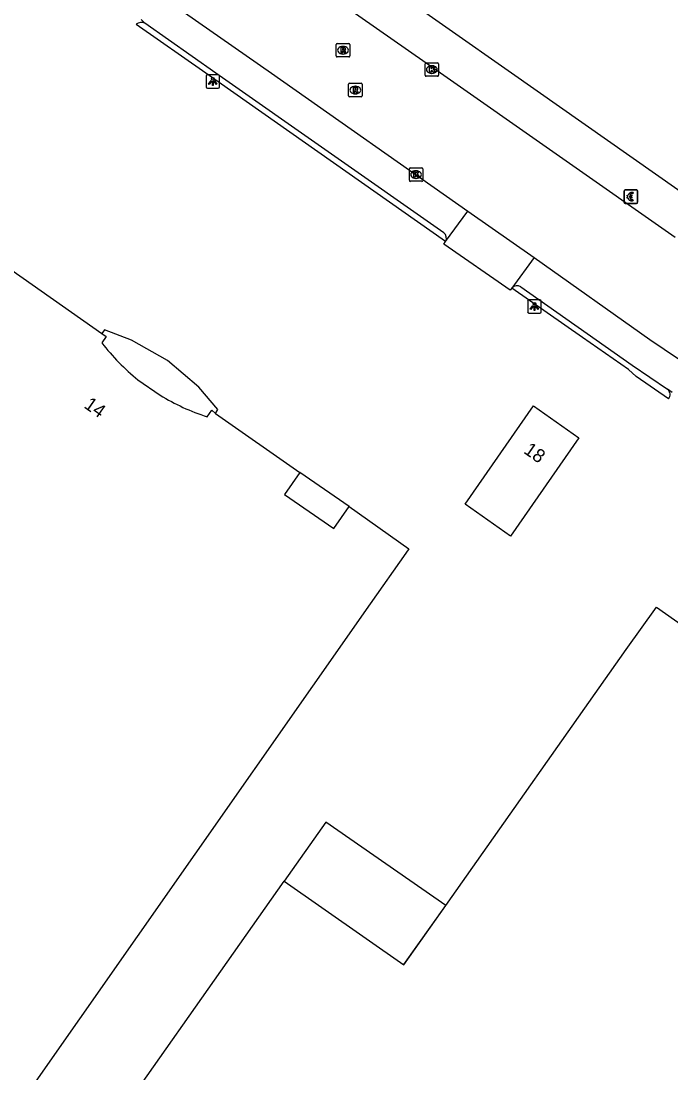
# Model space of a CAD drawing. Extents: x 155018 to 156648, y 383980 to 385733.
# Drawn here: x 155446.3 to 155494.6, y 384675.7 to 384753.9 of the extents above; entities that cross this region are included whole.
import ezdxf

# ---------------------------------------------------------------- set-up
doc = ezdxf.new("R2010")
doc.units = 0
for name, color, linetype in [('IMGEO_Betaalautomaat', 7, 'Continuous'), ('IMGEO_Kolk', 7, 'Continuous'), ('IMGEO_Lichtpunt', 7, 'Continuous'), ('IMGEO_Pand', 7, 'Continuous'), ('IMGEO_Pand_nummerreeks', 7, 'Continuous'), ('IMGEO_Pand_overbouw', 7, 'Continuous'), ('IMGEO_Parkeervlak_open', 7, 'Continuous'), ('IMGEO_Rijbaan_lokaal_gesloten', 7, 'Continuous'), ('IMGEO_Rioolput', 7, 'Continuous'), ('IMGEO_Voetpad_open', 7, 'Continuous')]:
    doc.layers.add(name, color=color, linetype=linetype)

msp = doc.modelspace()

# ---------------------------------------------------------------- linework, layer by layer
at = {"layer": 'IMGEO_Betaalautomaat'}
for p, q in [((155491.109, 384740.401), (155491.109, 384741.242)), ((155491.109, 384741.242), (155491.109, 384740.401)), ((155491.184, 384741.325), (155492.025, 384741.325)), ((155492.025, 384741.325), (155491.184, 384741.325)), ((155491.392, 384740.789), (155491.392, 384740.857)), ((155491.513, 384740.857), (155491.513, 384740.789)), ((155491.771, 384741.13), (155491.754, 384741.03)), ((155492.108, 384741.251), (155492.108, 384740.41)), ((155492.108, 384740.41), (155492.108, 384741.251)), ((155492.034, 384740.326), (155491.193, 384740.326)), ((155491.193, 384740.326), (155492.034, 384740.326)), ((155491.758, 384740.624), (155491.78, 384740.537))]:
    msp.add_line(p, q, dxfattribs=at)
for points in [[(155491.392, 384740.857), (155491.323, 384740.857), (155491.323, 384740.926), (155491.402, 384740.926)], [(155491.524, 384740.926), (155491.671, 384740.926), (155491.671, 384740.857), (155491.513, 384740.857)], [(155491.397, 384740.72), (155491.323, 384740.72), (155491.323, 384740.789), (155491.392, 384740.789)], [(155491.513, 384740.789), (155491.671, 384740.789), (155491.671, 384740.72), (155491.527, 384740.72)]]:
    msp.add_lwpolyline(points, dxfattribs=at)
for centre, radius, start, end in [((155491.187, 384741.248), 0.0779, 92.4484, 184.28452), ((155491.187, 384741.248), 0.0779, 92.4484, 184.28452), ((155491.685, 384740.85), 0.293, 73.01398, 165.01395), ((155491.691, 384740.863), 0.179, 69.32359, 159.56827), ((155492.031, 384741.248), 0.0779, 2.4484, 94.28452), ((155492.031, 384741.248), 0.0779, 2.4484, 94.28452), ((155491.187, 384740.404), 0.0779, 182.4484, 274.28452), ((155491.187, 384740.404), 0.0779, 182.4484, 274.28452), ((155491.658, 384740.775), 0.267, 191.80956, 297.03891), ((155491.691, 384740.79), 0.179, 202.76249, 291.86925), ((155492.031, 384740.404), 0.0779, 272.4484, 4.28452), ((155492.031, 384740.404), 0.0779, 272.4484, 4.28452)]:
    msp.add_arc(centre, radius, start, end, dxfattribs=at)
at = {"layer": 'IMGEO_Kolk'}
for p, q in [((155476.33, 384749.839), (155476.33, 384750.691)), ((155476.405, 384750.765), (155477.257, 384750.765)), ((155476.818, 384750.545), (155476.843, 384750.545)), ((155477.331, 384750.691), (155477.331, 384749.839)), ((155477.257, 384749.765), (155476.405, 384749.765)), ((155476.841, 384749.985), (155476.816, 384749.985)), ((155475.159, 384742.038), (155475.159, 384742.89)), ((155475.234, 384742.964), (155476.086, 384742.964)), ((155475.647, 384742.744), (155475.672, 384742.744)), ((155476.16, 384742.89), (155476.16, 384742.038)), ((155476.086, 384741.964), (155475.234, 384741.964)), ((155475.67, 384742.184), (155475.645, 384742.184))]:
    msp.add_line(p, q, dxfattribs=at)
for points in [[(155476.33, 384749.839), (155476.33, 384750.691)], [(155476.405, 384750.765), (155477.257, 384750.765)], [(155476.651, 384750.465), (155476.774, 384750.465), (155476.774, 384750.314), (155476.904, 384750.465), (155477.068, 384750.465), (155476.922, 384750.314), (155477.075, 384750.065), (155476.923, 384750.065), (155476.838, 384750.229), (155476.774, 384750.162), (155476.774, 384750.065), (155476.651, 384750.065), (155476.651, 384750.465)], [(155477.331, 384750.691), (155477.331, 384749.839)], [(155477.257, 384749.765), (155476.405, 384749.765)], [(155475.159, 384742.038), (155475.159, 384742.89)], [(155475.234, 384742.964), (155476.086, 384742.964)], [(155475.48, 384742.664), (155475.603, 384742.664), (155475.603, 384742.513), (155475.733, 384742.664), (155475.897, 384742.664), (155475.751, 384742.513), (155475.904, 384742.264), (155475.752, 384742.264), (155475.667, 384742.428), (155475.603, 384742.361), (155475.603, 384742.264), (155475.48, 384742.264), (155475.48, 384742.664)], [(155476.16, 384742.89), (155476.16, 384742.038)], [(155476.086, 384741.964), (155475.234, 384741.964)]]:
    msp.add_lwpolyline(points, dxfattribs=at)
for centre, start, end in [((155476.407, 384750.689), 91.55205, 178.44795), ((155476.407, 384750.689), 91.55205, 178.44795), ((155477.255, 384750.689), 1.55205, 88.44795), ((155477.255, 384750.689), 1.55205, 88.44795), ((155476.407, 384749.841), 181.55205, 268.44795), ((155476.407, 384749.841), 181.55205, 268.44795), ((155477.255, 384749.841), 271.55205, 358.44795), ((155477.255, 384749.841), 271.55205, 358.44795), ((155475.236, 384742.888), 91.55205, 178.44795), ((155475.236, 384742.888), 91.55205, 178.44795), ((155476.084, 384742.888), 1.55205, 88.44795), ((155476.084, 384742.888), 1.55205, 88.44795), ((155475.236, 384742.04), 181.55205, 268.44795), ((155475.236, 384742.04), 181.55205, 268.44795), ((155476.084, 384742.04), 271.55205, 358.44795), ((155476.084, 384742.04), 271.55205, 358.44795)]:
    msp.add_arc(centre, 0.0765, start, end, dxfattribs=at)
for centre, major_axis, ratio, start_param, end_param in [((155476.817, 384750.265), (-0.387, 0.002), 0.722429, 4.712389, 7.853982), ((155476.842, 384750.265), (-0.39, 0.002), 0.717154, 1.570796, 4.712389), ((155475.646, 384742.464), (-0.387, 0.002), 0.722429, 4.712389, 7.853982), ((155475.671, 384742.464), (-0.39, 0.002), 0.717154, 1.570796, 4.712389)]:
    msp.add_ellipse(centre, major_axis=major_axis, ratio=ratio, start_param=start_param, end_param=end_param, dxfattribs=at)
at = {"layer": 'IMGEO_Lichtpunt'}
for p, q in [((155460.068, 384749.78), (155460.068, 384748.973)), ((155460.068, 384749.78), (155460.068, 384748.973)), ((155460.97, 384749.875), (155460.162, 384749.875)), ((155460.97, 384749.875), (155460.162, 384749.875)), ((155461.064, 384748.973), (155461.064, 384749.78)), ((155461.064, 384748.973), (155461.064, 384749.78)), ((155460.162, 384748.879), (155460.97, 384748.879)), ((155460.162, 384748.879), (155460.97, 384748.879)), ((155483.944, 384733.065), (155483.944, 384732.258)), ((155483.944, 384733.065), (155483.944, 384732.258)), ((155484.846, 384733.16), (155484.038, 384733.16)), ((155484.846, 384733.16), (155484.038, 384733.16)), ((155484.94, 384732.258), (155484.94, 384733.065)), ((155484.94, 384732.258), (155484.94, 384733.065)), ((155484.038, 384732.164), (155484.846, 384732.164)), ((155484.038, 384732.164), (155484.846, 384732.164))]:
    msp.add_line(p, q, dxfattribs=at)
for points in [[(155460.442, 384749.444), (155460.481, 384749.416), (155460.293, 384749.154), (155460.255, 384749.181), (155460.442, 384749.444)], [(155460.544, 384749.396), (155460.591, 384749.396), (155460.591, 384749.074), (155460.544, 384749.074), (155460.544, 384749.396)], [(155460.654, 384749.416), (155460.692, 384749.443), (155460.879, 384749.181), (155460.84, 384749.153), (155460.654, 384749.416)], [(155484.318, 384732.729), (155484.357, 384732.701), (155484.169, 384732.439), (155484.131, 384732.466), (155484.318, 384732.729)], [(155484.42, 384732.681), (155484.467, 384732.681), (155484.467, 384732.359), (155484.42, 384732.359), (155484.42, 384732.681)], [(155484.53, 384732.701), (155484.568, 384732.728), (155484.755, 384732.466), (155484.716, 384732.438), (155484.53, 384732.701)]]:
    msp.add_lwpolyline(points, dxfattribs=at)
for centre in [(155460.567, 384749.578), (155484.443, 384732.863)]:
    msp.add_circle(centre, 0.0994, dxfattribs=at)
for centre, start, end in [((155460.162, 384749.78), 90, 180), ((155460.162, 384749.78), 90, 180), ((155460.97, 384749.78), 0, 90), ((155460.97, 384749.78), 0, 90), ((155460.162, 384748.973), 180, 270), ((155460.162, 384748.973), 180, 270), ((155460.97, 384748.973), 270, 0), ((155460.97, 384748.973), 270, 360), ((155484.038, 384733.065), 90, 180), ((155484.038, 384733.065), 90, 180), ((155484.846, 384733.065), 0, 90), ((155484.846, 384733.065), 0, 90), ((155484.038, 384732.258), 180, 270), ((155484.038, 384732.258), 180, 270), ((155484.846, 384732.258), 270, 0), ((155484.846, 384732.258), 270, 360)]:
    msp.add_arc(centre, 0.0946, start, end, dxfattribs=at)
at = {"layer": 'IMGEO_Pand'}
for points in [[(155460.147, 384724.48), (155460.497, 384724.953), (155460.765, 384724.715), (155467.041, 384720.332), (155465.901, 384718.699), (155469.543, 384716.164), (155470.699, 384717.809), (155475.122, 384714.676), (155474.887, 384714.341), (155472.254, 384710.581), (155437.627, 384661.151), (155393.906, 384691.785), (155428.283, 384740.809), (155431.153, 384744.902), (155431.435, 384745.293), (155432.05, 384744.855), (155430.91, 384743.203), (155441.482, 384735.835), (155442.622, 384737.466), (155452.328, 384730.665), (155452.641, 384730.445)], [(155452.641, 384730.445), (155452.326, 384729.961)], [(155455.012, 384727.216), (155456.658, 384726.075)], [(155487.753, 384722.907), (155482.657, 384715.617), (155479.302, 384717.992), (155484.368, 384725.279), (155487.753, 384722.907)], [(155507.034, 384700.802), (155513.027, 384696.585), (155510.933, 384693.608), (155525.252, 384683.547), (155527.355, 384686.543), (155529.295, 384685.136), (155509.887, 384657.557), (155509.713, 384657.656), (155509.592, 384657.74), (155510.087, 384658.43), (155508.712, 384659.375), (155502.555, 384650.626), (155499.538, 384646.298), (155493.137, 384637.258), (155492.533, 384637.678), (155483.853, 384643.696), (155450.041, 384667.498), (155465.861, 384689.98), (155474.741, 384683.75), (155474.761, 384683.779), (155477.86, 384688.169), (155491.253, 384707.189), (155493.499, 384710.324), (155507.034, 384700.802)]]:
    msp.add_lwpolyline(points, dxfattribs=at)
for centre, radius, start, end in [((155465.692, 384740.353), 16.93, 217.86494, 230.89024), ((155465.042, 384739.801), 16.084, 238.58305, 252.28184)]:
    msp.add_arc(centre, radius, start, end, dxfattribs=at)
at = {"layer": 'IMGEO_Pand_overbouw'}
for points in [[(155452.328, 384730.665), (155452.641, 384730.445), (155452.326, 384729.961)], [(155460.147, 384724.48), (155460.497, 384724.953), (155460.765, 384724.715), (155460.95, 384725.026), (155459.531, 384726.685), (155457.192, 384728.654), (155454.521, 384730.173), (155452.518, 384730.926), (155452.328, 384730.665)], [(155455.012, 384727.216), (155456.658, 384726.075)]]:
    msp.add_lwpolyline(points, dxfattribs=at)
for points in [[(155467.041, 384720.332), (155465.901, 384718.699), (155469.543, 384716.164), (155470.699, 384717.809)], [(155468.949, 384694.369), (155465.861, 384689.98), (155474.741, 384683.75), (155477.86, 384688.169)]]:
    msp.add_lwpolyline(points, close=True, dxfattribs=at)
for centre, radius, start, end in [((155465.692, 384740.353), 16.93, 217.86494, 230.89024), ((155465.042, 384739.801), 16.084, 238.58305, 252.28184)]:
    msp.add_arc(centre, radius, start, end, dxfattribs=at)
at = {"layer": 'IMGEO_Parkeervlak_open'}
for points in [[(155455.525, 384753.704), (155455.245, 384753.973)], [(155494.661, 384726.284), (155494.336, 384726.513)]]:
    msp.add_lwpolyline(points, dxfattribs=at)
at = {"layer": 'IMGEO_Rijbaan_lokaal_gesloten'}
for points in [[(155494.889, 384737.794), (155477.483, 384750), (155467.973, 384756.67)], [(155456.592, 384755.849), (155464.924, 384750), (155479.512, 384739.757)], [(155479.512, 384739.757), (155484.418, 384736.312)], [(155484.418, 384736.312), (155493.017, 384730.222), (155495.147, 384728.77), (155495.98, 384728.187)]]:
    msp.add_lwpolyline(points, dxfattribs=at)
at = {"layer": 'IMGEO_Rioolput'}
for p, q in [((155469.736, 384751.276), (155469.736, 384752.128)), ((155469.811, 384752.202), (155470.663, 384752.202)), ((155470.224, 384751.982), (155470.249, 384751.982)), ((155470.737, 384752.128), (155470.737, 384751.276)), ((155470.663, 384751.202), (155469.811, 384751.202)), ((155470.247, 384751.422), (155470.222, 384751.422)), ((155470.649, 384748.318), (155470.649, 384749.17)), ((155470.724, 384749.244), (155471.576, 384749.244)), ((155471.137, 384749.024), (155471.162, 384749.024)), ((155471.65, 384749.17), (155471.65, 384748.318)), ((155471.576, 384748.244), (155470.724, 384748.244)), ((155471.16, 384748.464), (155471.135, 384748.464))]:
    msp.add_line(p, q, dxfattribs=at)
for points in [[(155469.736, 384751.276), (155469.736, 384752.128)], [(155469.811, 384752.202), (155470.663, 384752.202)], [(155470.325, 384751.9), (155470.073, 384751.902), (155470.073, 384751.502)], [(155470.251, 384751.821), (155470.197, 384751.821), (155470.197, 384751.74)], [(155470.197, 384751.74), (155470.249, 384751.74)], [(155470.737, 384752.128), (155470.737, 384751.276)], [(155470.663, 384751.202), (155469.811, 384751.202)], [(155470.073, 384751.502), (155470.197, 384751.502), (155470.197, 384751.664), (155470.208, 384751.664)], [(155470.255, 384751.635), (155470.326, 384751.502), (155470.466, 384751.502), (155470.401, 384751.628)], [(155470.649, 384748.318), (155470.649, 384749.17)], [(155470.724, 384749.244), (155471.576, 384749.244)], [(155471.238, 384748.942), (155470.986, 384748.944), (155470.986, 384748.544)], [(155470.986, 384748.544), (155471.11, 384748.544), (155471.11, 384748.706), (155471.121, 384748.706)], [(155471.164, 384748.863), (155471.11, 384748.863), (155471.11, 384748.782)], [(155471.11, 384748.782), (155471.162, 384748.782)], [(155471.168, 384748.677), (155471.239, 384748.544), (155471.379, 384748.544), (155471.314, 384748.67)], [(155471.65, 384749.17), (155471.65, 384748.318)], [(155471.576, 384748.244), (155470.724, 384748.244)]]:
    msp.add_lwpolyline(points, dxfattribs=at)
for centre, radius, start, end in [((155469.813, 384752.126), 0.0765, 91.55205, 178.44795), ((155469.813, 384752.126), 0.0765, 91.55205, 178.44795), ((155470.233, 384751.929), 0.19, 274.7715, 282.96867), ((155470.257, 384751.725), 0.0964, 77.00612, 93.18647), ((155470.271, 384751.782), 0.0378, 276.66336, 79.67722), ((155470.324, 384751.79), 0.109, 350.36119, 89.41601), ((155470.322, 384751.79), 0.112, 277.58423, 350.98172), ((155470.661, 384752.126), 0.0765, 1.55205, 88.44795), ((155470.661, 384752.126), 0.0765, 1.55205, 88.44795), ((155469.813, 384751.278), 0.0765, 181.55205, 268.44795), ((155469.813, 384751.278), 0.0765, 181.55205, 268.44795), ((155470.207, 384751.611), 0.0533, 26.02933, 88.69889), ((155470.306, 384751.575), 0.108, 29.51342, 73.79051), ((155470.661, 384751.278), 0.0765, 271.55205, 358.44795), ((155470.661, 384751.278), 0.0765, 271.55205, 358.44795), ((155470.726, 384749.168), 0.0765, 91.55205, 178.44795), ((155470.726, 384749.168), 0.0765, 91.55205, 178.44795), ((155471.12, 384748.653), 0.0533, 26.02933, 88.69889), ((155471.146, 384748.971), 0.19, 274.7715, 282.96867), ((155471.17, 384748.767), 0.0964, 77.00612, 93.18647), ((155471.184, 384748.824), 0.0378, 276.66336, 79.67722), ((155471.237, 384748.832), 0.109, 350.36119, 89.41601), ((155471.235, 384748.832), 0.112, 277.58423, 350.98172), ((155471.219, 384748.617), 0.108, 29.51342, 73.79051), ((155471.574, 384749.168), 0.0765, 1.55205, 88.44795), ((155471.574, 384749.168), 0.0765, 1.55205, 88.44795), ((155470.726, 384748.32), 0.0765, 181.55205, 268.44795), ((155470.726, 384748.32), 0.0765, 181.55205, 268.44795), ((155471.574, 384748.32), 0.0765, 271.55205, 358.44795), ((155471.574, 384748.32), 0.0765, 271.55205, 358.44795)]:
    msp.add_arc(centre, radius, start, end, dxfattribs=at)
for centre, major_axis, ratio, start_param, end_param in [((155470.223, 384751.702), (-0.387, 0.002), 0.722429, 4.712389, 7.853982), ((155470.248, 384751.702), (-0.39, 0.002), 0.717154, 1.570796, 4.712389), ((155471.136, 384748.744), (-0.387, 0.002), 0.722429, 4.712389, 7.853982), ((155471.161, 384748.744), (-0.39, 0.002), 0.717154, 1.570796, 4.712389)]:
    msp.add_ellipse(centre, major_axis=major_axis, ratio=ratio, start_param=start_param, end_param=end_param, dxfattribs=at)
at = {"layer": 'IMGEO_Voetpad_open'}
for points in [[(155497.007, 384739.994), (155482.743, 384750), (155468.111, 384760.264)], [(155477.853, 384737.491), (155460.043, 384750), (155454.881, 384753.626)], [(155477.712, 384738.137), (155460.804, 384750), (155455.525, 384753.704)], [(155477.853, 384737.491), (155479.512, 384739.757)], [(155482.78, 384734.037), (155482.651, 384733.867), (155477.731, 384737.307), (155477.853, 384737.491)], [(155484.418, 384736.312), (155482.78, 384734.037)], [(155494.391, 384725.808), (155491.992, 384727.456), (155491.434, 384727.977), (155488.002, 384730.369), (155482.78, 384734.037)], [(155483.44, 384734.118), (155491.707, 384728.311), (155494.336, 384726.513)]]:
    msp.add_lwpolyline(points, dxfattribs=at)
for centre, radius, start, end in [((155455.26, 384753.197), 0.573, 62.40494, 131.40689), ((155477.41, 384737.733), 0.505, 331.41457, 53.21069), ((155483.154, 384733.718), 0.492, 54.43711, 139.55642), ((155494.026, 384726.134), 0.49, 318.22582, 50.69588)]:
    msp.add_arc(centre, radius, start, end, dxfattribs=at)

# ---------------------------------------------------------------- texts
at = {"layer": 'IMGEO_Pand_nummerreeks'}
for s, rotation, p in [('14', 324.94079, (155450.937, 384725.193)), ('18', 324.97959, (155483.581, 384721.825))]:
    msp.add_text(s, height=1, rotation=rotation, dxfattribs=at).set_placement(p)

doc.saveas('drawing.dxf')
